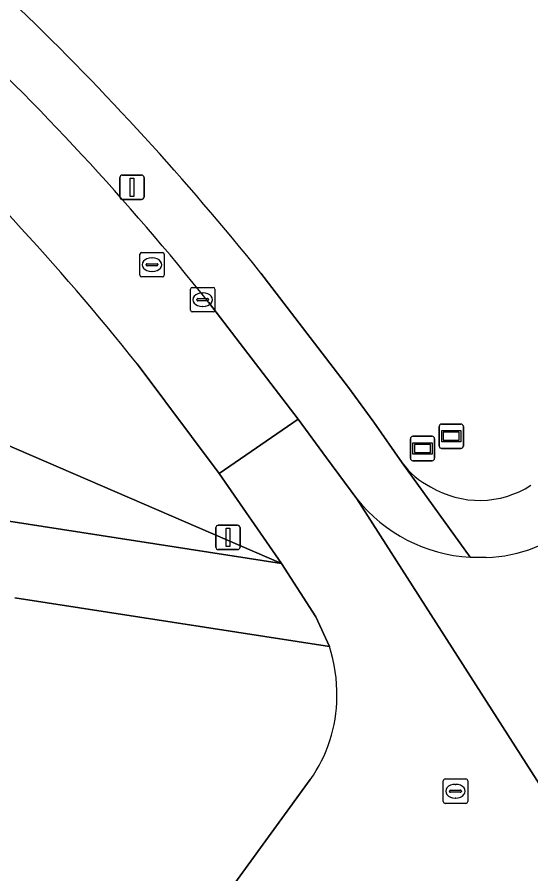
# Model space of a CAD drawing. Extents: x 155275 to 156265, y 382654 to 383635.
# Drawn here: x 156041.91 to 156062.96, y 382975.39 to 383010.47 of the extents above; entities that cross this region are included whole.
import ezdxf

# ---------------------------------------------------------------- set-up
doc = ezdxf.new("R2010")
doc.units = 0
for name, color, linetype in [('IMGEO_Berm_groen', 7, 'Continuous'), ('IMGEO_Fietspad_gesloten', 7, 'Continuous'), ('IMGEO_Gemengd_bos', 7, 'Continuous'), ('IMGEO_Informatiebord', 7, 'Continuous'), ('IMGEO_Kolk', 7, 'Continuous'), ('IMGEO_Lichtmast', 7, 'Continuous'), ('IMGEO_Loofbos', 7, 'Continuous'), ('IMGEO_Rijbaan_lokaal_gesloten', 7, 'Continuous'), ('IMGEO_Rijbaan_lokaal_open', 7, 'Continuous'), ('IMGEO_Rioolput', 7, 'Continuous'), ('IMGEO_Verkeersbordpaal', 7, 'Continuous'), ('IMGEO_Voetpad_open', 7, 'Continuous')]:
    doc.layers.add(name, color=color, linetype=linetype)

msp = doc.modelspace()

# ---------------------------------------------------------------- linework, layer by layer
at = {"layer": 'IMGEO_Berm_groen'}
for points in [[(156037.965, 382994.48), (156052.742, 382988.1), (156050.184, 382991.786), (156046.82, 382996.283)], [(156054.7, 382984.704), (156041.808, 382986.691)], [(156047.694, 382970.691), (156049.563, 382973.261), (156053.917, 382979.248)]]:
    msp.add_lwpolyline(points, dxfattribs=at)
for centre, radius, start, end in [((155964.435, 382930.525), 105.41, 38.59599, 47.05848), ((156048.833, 382982.764), 6.179, 358.7755, 18.2968), ((156049.133, 382982.663), 5.878, 324.4746, 359.6948)]:
    msp.add_arc(centre, radius, start, end, dxfattribs=at)
at = {"layer": 'IMGEO_Fietspad_gesloten'}
msp.add_lwpolyline([(156041.808, 382986.691), (156054.7, 382984.704), (156054.151, 382985.909), (156052.742, 382988.1), (156041.562, 382989.837)], dxfattribs=at)
at = {"layer": 'IMGEO_Gemengd_bos'}
msp.add_lwpolyline([(156051.892, 382999.996), (156055.48, 382995.307), (156056.528, 382993.883), (156057.684, 382992.222)], dxfattribs=at)
for centre, radius, start, end in [((155961.6, 382927.47), 115.813, 38.77261, 46.02979), ((156060.252, 382994.093), 3.177, 216.0864, 243.7421), ((156060.853, 382994.566), 3.882, 238.8571, 302.8152)]:
    msp.add_arc(centre, radius, start, end, dxfattribs=at)
at = {"layer": 'IMGEO_Informatiebord'}
for p, q in [((156059.301, 382993.811), (156060.091, 382993.811)), ((156060.091, 382993.811), (156059.301, 382993.811)), ((156059.201, 382992.911), (156059.201, 382993.711)), ((156059.201, 382993.711), (156059.201, 382992.911)), ((156060.191, 382993.711), (156060.191, 382992.911)), ((156060.191, 382992.911), (156060.191, 382993.711)), ((156058.022, 382992.409), (156058.022, 382993.209)), ((156058.022, 382993.209), (156058.022, 382992.409)), ((156058.122, 382993.309), (156058.912, 382993.309)), ((156058.912, 382993.309), (156058.122, 382993.309)), ((156059.012, 382993.209), (156059.012, 382992.409)), ((156059.012, 382992.409), (156059.012, 382993.209)), ((156060.091, 382992.811), (156059.301, 382992.811)), ((156059.301, 382992.811), (156060.091, 382992.811)), ((156058.912, 382992.309), (156058.122, 382992.309)), ((156058.122, 382992.309), (156058.912, 382992.309))]:
    msp.add_line(p, q, dxfattribs=at)
for points in [[(156059.302, 382993.543), (156060.09, 382993.543), (156060.09, 382993.079), (156059.302, 382993.079), (156059.302, 382993.543)], [(156059.367, 382993.478), (156059.367, 382993.144), (156060.025, 382993.144), (156060.025, 382993.478), (156059.367, 382993.478)], [(156058.123, 382993.041), (156058.911, 382993.041), (156058.911, 382992.577), (156058.123, 382992.577), (156058.123, 382993.041)], [(156058.188, 382992.976), (156058.188, 382992.642), (156058.846, 382992.642), (156058.846, 382992.976), (156058.188, 382992.976)]]:
    msp.add_lwpolyline(points, dxfattribs=at)
for centre, start, end in [((156059.301, 382993.711), 90, 180), ((156059.301, 382993.711), 90, 180), ((156060.091, 382993.711), 0, 90), ((156060.091, 382993.711), 360, 90), ((156058.122, 382993.209), 90, 180), ((156058.122, 382993.209), 90, 180), ((156058.912, 382993.209), 0, 90), ((156058.912, 382993.209), 360, 90), ((156059.301, 382992.911), 180, 270), ((156059.301, 382992.911), 180, 270), ((156060.091, 382992.911), 270, 0), ((156060.091, 382992.911), 270, 0), ((156058.122, 382992.409), 180, 270), ((156058.122, 382992.409), 180, 270), ((156058.912, 382992.409), 270, 0), ((156058.912, 382992.409), 270, 0)]:
    msp.add_arc(centre, 0.1, start, end, dxfattribs=at)
at = {"layer": 'IMGEO_Kolk'}
for p, q in [((156049.085, 382999.404), (156049.937, 382999.404)), ((156049.01, 382998.478), (156049.01, 382999.33)), ((156049.498, 382999.184), (156049.523, 382999.184)), ((156050.011, 382999.33), (156050.011, 382998.478)), ((156049.269, 382998.898), (156049.269, 382998.91)), ((156049.707, 382998.861), (156049.309, 382998.861)), ((156049.312, 382998.947), (156049.71, 382998.947)), ((156049.753, 382998.91), (156049.753, 382998.898)), ((156049.937, 382998.404), (156049.085, 382998.404)), ((156049.521, 382998.624), (156049.496, 382998.624))]:
    msp.add_line(p, q, dxfattribs=at)
for points in [[(156049.085, 382999.404), (156049.937, 382999.404)], [(156049.01, 382998.478), (156049.01, 382999.33)], [(156050.011, 382999.33), (156050.011, 382998.478)], [(156049.937, 382998.404), (156049.085, 382998.404)]]:
    msp.add_lwpolyline(points, dxfattribs=at)
for centre, radius, start, end in [((156049.087, 382999.328), 0.0765, 91.552, 178.448), ((156049.087, 382999.328), 0.0765, 91.552, 178.448), ((156049.935, 382999.328), 0.0765, 1.552, 88.448), ((156049.935, 382999.328), 0.0765, 1.552, 88.448), ((156049.309, 382998.907), 0.0403, 85.8775, 175.7526), ((156049.306, 382998.897), 0.0366, 178.938, 274.7102), ((156049.71, 382998.904), 0.043, 264.8664, 352.4533), ((156049.714, 382998.909), 0.0386, 1.7309, 96.639), ((156049.087, 382998.48), 0.0765, 181.552, 268.448), ((156049.087, 382998.48), 0.0765, 181.552, 268.448), ((156049.935, 382998.48), 0.0765, 271.552, 358.448), ((156049.935, 382998.48), 0.0765, 271.552, 358.448)]:
    msp.add_arc(centre, radius, start, end, dxfattribs=at)
for centre, major_axis, ratio, start_param, end_param in [((156049.497, 382998.904), (-0.387, 0.002), 0.722429, 4.712389, 7.853982), ((156049.522, 382998.904), (-0.39, 0.002), 0.717154, 1.570796, 4.712389)]:
    msp.add_ellipse(centre, major_axis=major_axis, ratio=ratio, start_param=start_param, end_param=end_param, dxfattribs=at)
at = {"layer": 'IMGEO_Lichtmast'}
for p, q in [((156046.217, 383004.007), (156047.007, 383004.007)), ((156047.007, 383004.007), (156046.217, 383004.007)), ((156046.117, 383003.107), (156046.117, 383003.907)), ((156046.117, 383003.907), (156046.117, 383003.107)), ((156047.107, 383003.907), (156047.107, 383003.107)), ((156047.107, 383003.107), (156047.107, 383003.907)), ((156047.007, 383003.007), (156046.217, 383003.007)), ((156046.217, 383003.007), (156047.007, 383003.007))]:
    msp.add_line(p, q, dxfattribs=at)
msp.add_lwpolyline([(156046.537, 383003.882), (156046.687, 383003.882), (156046.687, 383003.132), (156046.537, 383003.132), (156046.537, 383003.882)], dxfattribs=at)
for centre, start, end in [((156046.217, 383003.907), 90, 180), ((156046.217, 383003.907), 90, 180), ((156047.007, 383003.907), 0, 90), ((156047.007, 383003.907), 360, 90), ((156046.217, 383003.107), 180, 270), ((156046.217, 383003.107), 180, 270), ((156047.007, 383003.107), 270, 0), ((156047.007, 383003.107), 270, 0)]:
    msp.add_arc(centre, 0.1, start, end, dxfattribs=at)
at = {"layer": 'IMGEO_Loofbos'}
msp.add_lwpolyline([(156041.562, 382989.837), (156052.742, 382988.1), (156037.965, 382994.48)], dxfattribs=at)
at = {"layer": 'IMGEO_Rijbaan_lokaal_gesloten'}
msp.add_lwpolyline([(156046.82, 382996.283), (156050.184, 382991.786), (156053.416, 382994.009), (156049.75, 382998.807)], dxfattribs=at)
for centre, radius, start, end in [((155965.08, 382931.192), 108.355, 38.61002, 47.02825), ((155964.435, 382930.525), 105.41, 38.59599, 47.05848)]:
    msp.add_arc(centre, radius, start, end, dxfattribs=at)
at = {"layer": 'IMGEO_Rijbaan_lokaal_open'}
for points in [[(156055.82, 382990.744), (156054.577, 382992.43), (156053.416, 382994.009), (156050.184, 382991.786), (156052.742, 382988.1), (156054.151, 382985.909), (156054.7, 382984.704)], [(156055.82, 382990.744), (156064.602, 382977.034)], [(156064.602, 382977.034), (156055.82, 382990.744)], [(156061.129, 382988.35), (156060.464, 382988.355)], [(156053.917, 382979.248), (156049.563, 382973.261), (156055.515, 382969.649), (156055.69, 382969.927)]]:
    msp.add_lwpolyline(points, dxfattribs=at)
for centre, radius, start, end in [((156060.852, 382994.818), 6.475, 218.9924, 266.5625), ((156060.999, 382994.091), 5.743, 271.2976, 311.8562), ((156048.833, 382982.764), 6.179, 358.7755, 18.2968), ((156049.133, 382982.663), 5.878, 324.4746, 359.6948)]:
    msp.add_arc(centre, radius, start, end, dxfattribs=at)
at = {"layer": 'IMGEO_Rioolput'}
for p, q in [((156047.009, 383000.835), (156047.861, 383000.835)), ((156046.934, 382999.909), (156046.934, 383000.761)), ((156047.422, 383000.615), (156047.447, 383000.615)), ((156047.935, 383000.761), (156047.935, 382999.909)), ((156047.193, 383000.329), (156047.193, 383000.341)), ((156047.631, 383000.292), (156047.233, 383000.292)), ((156047.236, 383000.378), (156047.634, 383000.378)), ((156047.677, 383000.341), (156047.677, 383000.329)), ((156047.861, 382999.835), (156047.009, 382999.835)), ((156047.445, 383000.055), (156047.42, 383000.055)), ((156059.367, 382978.349), (156059.367, 382979.201)), ((156059.442, 382979.275), (156060.294, 382979.275)), ((156059.855, 382979.055), (156059.88, 382979.055)), ((156060.368, 382979.201), (156060.368, 382978.349)), ((156059.626, 382978.769), (156059.626, 382978.781)), ((156060.064, 382978.732), (156059.666, 382978.732)), ((156059.669, 382978.818), (156060.067, 382978.818)), ((156060.11, 382978.781), (156060.11, 382978.769)), ((156059.878, 382978.495), (156059.853, 382978.495)), ((156060.294, 382978.275), (156059.442, 382978.275))]:
    msp.add_line(p, q, dxfattribs=at)
for points in [[(156047.009, 383000.835), (156047.861, 383000.835)], [(156046.934, 382999.909), (156046.934, 383000.761)], [(156047.935, 383000.761), (156047.935, 382999.909)], [(156047.861, 382999.835), (156047.009, 382999.835)], [(156059.367, 382978.349), (156059.367, 382979.201)], [(156059.442, 382979.275), (156060.294, 382979.275)], [(156060.368, 382979.201), (156060.368, 382978.349)], [(156060.294, 382978.275), (156059.442, 382978.275)]]:
    msp.add_lwpolyline(points, dxfattribs=at)
for centre, radius, start, end in [((156047.011, 383000.759), 0.0765, 91.552, 178.448), ((156047.011, 383000.759), 0.0765, 91.552, 178.448), ((156047.859, 383000.759), 0.0765, 1.552, 88.448), ((156047.859, 383000.759), 0.0765, 1.552, 88.448), ((156047.233, 383000.338), 0.0403, 85.8775, 175.7526), ((156047.23, 383000.328), 0.0366, 178.938, 274.7102), ((156047.634, 383000.335), 0.043, 264.8664, 352.4533), ((156047.638, 383000.34), 0.0386, 1.7309, 96.639), ((156047.011, 382999.911), 0.0765, 181.552, 268.448), ((156047.011, 382999.911), 0.0765, 181.552, 268.448), ((156047.859, 382999.911), 0.0765, 271.552, 358.448), ((156047.859, 382999.911), 0.0765, 271.552, 358.448), ((156059.444, 382979.199), 0.0765, 91.552, 178.448), ((156059.444, 382979.199), 0.0765, 91.552, 178.448), ((156060.292, 382979.199), 0.0765, 1.552, 88.448), ((156060.292, 382979.199), 0.0765, 1.552, 88.448), ((156059.666, 382978.778), 0.0403, 85.8775, 175.7526), ((156059.663, 382978.768), 0.0366, 178.938, 274.7102), ((156060.067, 382978.775), 0.043, 264.8664, 352.4533), ((156060.071, 382978.78), 0.0386, 1.7309, 96.639), ((156059.444, 382978.351), 0.0765, 181.552, 268.448), ((156059.444, 382978.351), 0.0765, 181.552, 268.448), ((156060.292, 382978.351), 0.0765, 271.552, 358.448), ((156060.292, 382978.351), 0.0765, 271.552, 358.448)]:
    msp.add_arc(centre, radius, start, end, dxfattribs=at)
for centre, major_axis, ratio, start_param, end_param in [((156047.421, 383000.335), (-0.387, 0.002), 0.722429, 4.712389, 7.853982), ((156047.446, 383000.335), (-0.39, 0.002), 0.717154, 1.570796, 4.712389), ((156059.854, 382978.775), (-0.387, 0.002), 0.722429, 4.712389, 7.853982), ((156059.879, 382978.775), (-0.39, 0.002), 0.717154, 1.570796, 4.712389)]:
    msp.add_ellipse(centre, major_axis=major_axis, ratio=ratio, start_param=start_param, end_param=end_param, dxfattribs=at)
at = {"layer": 'IMGEO_Verkeersbordpaal'}
for p, q in [((156050.151, 382989.669), (156050.941, 382989.669)), ((156050.941, 382989.669), (156050.151, 382989.669)), ((156050.051, 382988.769), (156050.051, 382989.569)), ((156050.051, 382989.569), (156050.051, 382988.769)), ((156051.041, 382989.569), (156051.041, 382988.769)), ((156051.041, 382988.769), (156051.041, 382989.569)), ((156050.941, 382988.669), (156050.151, 382988.669)), ((156050.151, 382988.669), (156050.941, 382988.669))]:
    msp.add_line(p, q, dxfattribs=at)
msp.add_lwpolyline([(156050.471, 382989.544), (156050.621, 382989.544), (156050.621, 382988.794), (156050.471, 382988.794), (156050.471, 382989.544)], dxfattribs=at)
for centre, start, end in [((156050.151, 382989.569), 90, 180), ((156050.151, 382989.569), 90, 180), ((156050.941, 382989.569), 0, 90), ((156050.941, 382989.569), 360, 90), ((156050.151, 382988.769), 180, 270), ((156050.151, 382988.769), 180, 270), ((156050.941, 382988.769), 270, 0), ((156050.941, 382988.769), 270, 0)]:
    msp.add_arc(centre, 0.1, start, end, dxfattribs=at)
at = {"layer": 'IMGEO_Voetpad_open'}
for points in [[(156060.464, 382988.355), (156057.684, 382992.222), (156056.528, 382993.883), (156055.48, 382995.307), (156051.892, 382999.996)], [(156049.75, 382998.807), (156053.416, 382994.009), (156054.577, 382992.43), (156055.82, 382990.744)], [(156057.684, 382992.222), (156060.464, 382988.355), (156061.129, 382988.35)]]:
    msp.add_lwpolyline(points, dxfattribs=at)
for centre, radius, start, end in [((155961.6, 382927.47), 115.813, 38.77261, 46.02979), ((155965.08, 382931.192), 108.355, 38.61002, 47.02825), ((156060.252, 382994.093), 3.177, 216.0864, 243.7421), ((156060.853, 382994.566), 3.882, 238.8571, 302.8152), ((156060.852, 382994.818), 6.475, 218.9924, 266.5625), ((156060.999, 382994.091), 5.743, 271.2976, 311.8562)]:
    msp.add_arc(centre, radius, start, end, dxfattribs=at)

doc.saveas('drawing.dxf')
